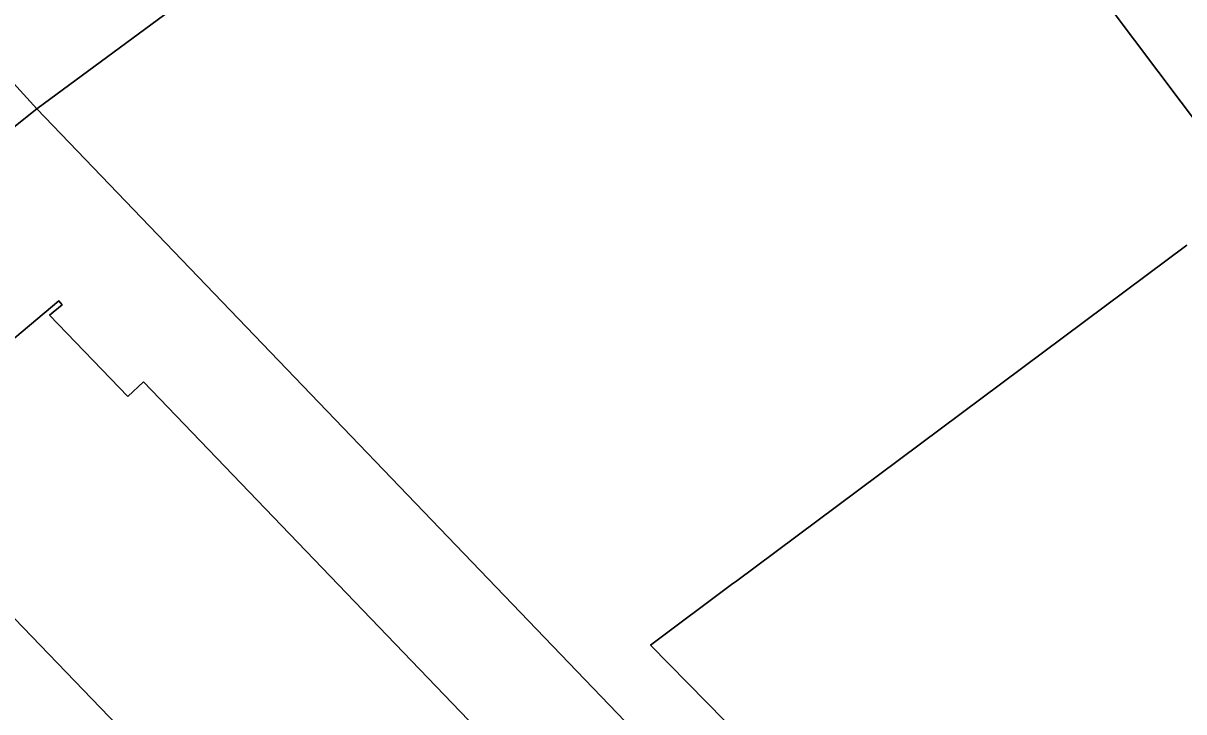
# Model space of a CAD drawing. Extents: x 156141 to 158132, y 385651 to 388333.
# Drawn here: x 157030.6 to 157101.3, y 387271.6 to 387313.6 of the extents above; entities that cross this region are included whole.
import ezdxf

# ---------------------------------------------------------------- set-up
doc = ezdxf.new("R2010")
doc.units = 0
for name, color, linetype in [('IMGEO_Berm_groen', 7, 'Continuous'), ('IMGEO_Erf', 7, 'Continuous'), ('IMGEO_Hek', 7, 'Continuous'), ('IMGEO_Pand', 7, 'Continuous'), ('IMGEO_Rijbaan_lokaal_open', 7, 'Continuous')]:
    doc.layers.add(name, color=color, linetype=linetype)

msp = doc.modelspace()

# ---------------------------------------------------------------- linework, layer by layer
at = {"layer": 'IMGEO_Berm_groen'}
msp.add_lwpolyline([(157035.491, 387318.9), (157032.484, 387316.526), (157030.022, 387314.573), (157027.571, 387312.603), (157031.438, 387308.365), (157039.225, 387314.129)], close=True, dxfattribs=at)
at = {"layer": 'IMGEO_Erf'}
msp.add_lwpolyline([(157102.197, 387360.432), (157098.809, 387358.079), (157089.226, 387351.217), (157088.074, 387350.393), (157077.061, 387342.507), (157051.093, 387323.032), (157046.612, 387319.67), (157039.225, 387314.129), (157031.438, 387308.365), (157112.914, 387223.48), (157114.581, 387221.744), (157153.665, 387254.544), (157146.201, 387263.458), (157163.977, 387278.108)], close=True, dxfattribs=at)
for points in [[(157105.453, 387303.026), (157095.376, 387316.428), (157099.126, 387319.262), (157097.873, 387320.936), (157098.409, 387321.346), (157100.853, 387323.16), (157101.395, 387323.57)], [(157112.914, 387223.48), (157031.438, 387308.365), (157027.898, 387305.575), (157026.882, 387304.633), (157026.722, 387304.509), (157014.188, 387294.785), (157007.719, 387289.252), (157007.689, 387289.227), (157004.309, 387286.336), (156997.381, 387280.263), (156997.335, 387280.22), (156972.874, 387258.731)], [(157099.408, 387244.538), (157068.798, 387275.701), (157073.825, 387279.448), (157073.977, 387279.562), (157101.476, 387300.062)], [(157041.598, 387265.344), (157030.078, 387277.325), (157026.612, 387280.929), (157027.187, 387281.476), (157028.559, 387282.784), (157027.042, 387284.398), (157023.287, 387288.297), (157022.745, 387287.837), (157022.544, 387288.083), (157032.776, 387296.677), (157032.978, 387296.434), (157032.209, 387295.794), (157036.984, 387290.847), (157037.923, 387291.743), (157078.004, 387250)]]:
    msp.add_lwpolyline(points, dxfattribs=at)
at = {"layer": 'IMGEO_Hek'}
for points in [[(157039.225, 387314.129), (157031.438, 387308.365)], [(157031.438, 387308.365), (157112.914, 387223.48)]]:
    msp.add_lwpolyline(points, dxfattribs=at)
at = {"layer": 'IMGEO_Pand'}
for points in [[(157101.395, 387323.57), (157100.853, 387323.16), (157098.409, 387321.346), (157097.873, 387320.936), (157099.126, 387319.262), (157095.376, 387316.428), (157105.453, 387303.026)], [(157101.476, 387300.062), (157073.977, 387279.562), (157073.825, 387279.448), (157068.798, 387275.701), (157099.408, 387244.538)], [(157078.004, 387250), (157037.923, 387291.743), (157036.984, 387290.847), (157032.209, 387295.794), (157032.978, 387296.434), (157032.776, 387296.677), (157022.544, 387288.083), (157022.745, 387287.837), (157023.287, 387288.297), (157027.042, 387284.398), (157028.559, 387282.784), (157027.187, 387281.476), (157026.612, 387280.929), (157030.078, 387277.325), (157041.598, 387265.344)]]:
    msp.add_lwpolyline(points, dxfattribs=at)
at = {"layer": 'IMGEO_Rijbaan_lokaal_open'}
msp.add_lwpolyline([(157027.571, 387312.603), (157024.049, 387309.768), (157022.872, 387308.809), (157026.722, 387304.509), (157026.882, 387304.633), (157027.898, 387305.575), (157031.438, 387308.365)], close=True, dxfattribs=at)

doc.saveas('drawing.dxf')
